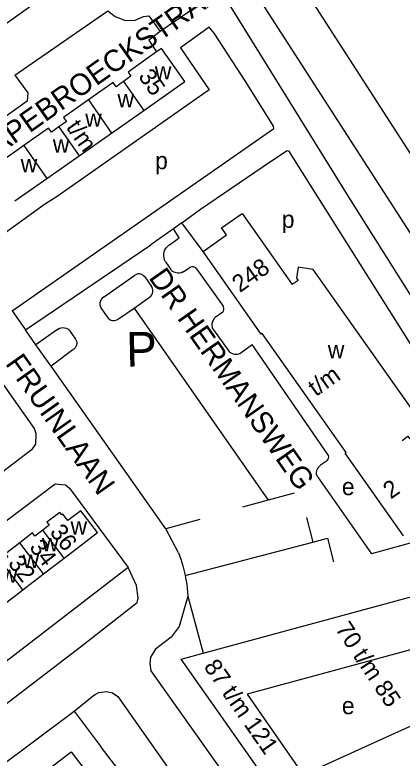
# Model space of a CAD drawing. Extents: x 158848 to 160613, y 385889 to 387762.
# Drawn here: x 160190.6 to 160280.6, y 386833.8 to 387006.5 of the extents above; entities that cross this region are included whole.
import ezdxf

# ---------------------------------------------------------------- set-up
doc = ezdxf.new("R2010")
doc.units = 0
for name, color, linetype in [('BLT_Basislijn', 7, 'Continuous'), ('BLT_Bebouwing', 7, 'Continuous'), ('BLT_Centroide', 7, 'Continuous'), ('BLT_Huisnummer', 7, 'Continuous'), ('BLT_Huisnummer_ tussenligend', 7, 'Continuous'), ('BLT_Huisnummer_reeks', 7, 'Continuous'), ('BLT_Onderverdeling_panden', 7, 'Continuous'), ('BLT_Straatnaam', 7, 'Continuous'), ('BLT_Tekst_parkeren', 7, 'Continuous'), ('BLT_Vlakafsluiter', 7, 'Continuous')]:
    doc.layers.add(name, color=color, linetype=linetype)

msp = doc.modelspace()

# ---------------------------------------------------------------- linework, layer by layer
at = {"layer": 'BLT_Basislijn'}
for p, q in [((160206.02, 387092.88), (160319.76, 386916.3)), ((160197.58, 387087.5), (160293.61, 386938.43)), ((160193.36, 387084.84), (160268.41, 386963.66)), ((160268.41, 386963.66), (160303.95, 386907.35)), ((160229.4, 386958.18), (160227.44, 386956.8)), ((160234.3, 386951.52), (160229.4, 386958.18)), ((160227.44, 386956.8), (160222.17, 386953.09)), ((160193.04, 386933.28), (160222.17, 386953.09)), ((160225.59, 386949.13), (160226.81, 386947.32)), ((160229.67, 386946.77), (160231.22, 386947.8)), ((160232.81, 386947.47), (160238.96, 386938.82)), ((160211.15, 386940.9), (160218.47, 386946.02)), ((160220.74, 386945.62), (160222.32, 386943.39)), ((160218.26, 386938.37), (160221.87, 386940.89)), ((160189.9, 386937.72), (160193.04, 386933.28)), ((160210.67, 386938.2), (160212.01, 386936.3)), ((160214.65, 386935.84), (160218.26, 386938.37)), ((160218.26, 386938.37), (160249.46, 386893.71)), ((160238.92, 386937.45), (160237.14, 386936.18)), ((160195.47, 386929.86), (160193.04, 386933.28)), ((160236.71, 386933.29), (160240.11, 386928.57)), ((160200.24, 386933.24), (160195.47, 386929.86)), ((160203.42, 386932.92), (160204.66, 386931.17)), ((160197.4, 386927.14), (160195.47, 386929.86)), ((160242.89, 386927.83), (160245.76, 386929.91)), ((160263.29, 386904.37), (160245.76, 386929.91)), ((160204, 386928.66), (160199.01, 386924.88)), ((160199.01, 386924.88), (160197.4, 386927.14)), ((160225.67, 386887.08), (160199.01, 386924.88)), ((160263, 386902.8), (160261.63, 386901.83)), ((160260.99, 386899.04), (160273.44, 386881.29)), ((160255.47, 386895.35), (160249.46, 386893.71)), ((160249.46, 386893.71), (160243.44, 386892.07)), ((160233.59, 386889.23), (160225.67, 386887.08)), ((160258.34, 386889.71), (160259.84, 386883.98)), ((160289.08, 386885.54), (160273.44, 386881.29)), ((160216.92, 386878.09), (160122.43, 386805.41)), ((160230.52, 386874.22), (160230.77, 386871.42)), ((160230.77, 386871.42), (160234.37, 386858.16)), ((160179.24, 386825.93), (160204.31, 386844.68)), ((160204.31, 386844.68), (160210.62, 386836.33)), ((160214.52, 386831.26), (160210.62, 386836.33))]:
    msp.add_line(p, q, dxfattribs=at)
for points in [[(160158.04, 386982.81), (160211.55, 387021), (160211.71, 387021.8), (160204.34, 387032.22), (160204.34, 387032.61), (160204.86, 387033.39), (160212.92, 387039.14), (160213.67, 387038.98), (160216.8, 387034.43), (160232.71, 387008.66), (160232.39, 387008.12), (160224.35, 387002.62)], [(160190.57, 386992.51), (160212.19, 387007.43), (160213.84, 387006.12), (160216.26, 387005.18), (160218.55, 387005.28), (160220.45, 387006.12), (160221.67, 387006.3), (160224.35, 387002.62)], [(160189.9, 386937.72), (160250.79, 386980.09), (160250.68, 386980.68), (160244.27, 386990.95), (160236.91, 387002.29), (160235.73, 387003.62), (160229.03, 386998.86), (160235.72, 386989.11), (160200.42, 386964.32), (160197.44, 386962.48), (160180.86, 386950.55)], [(160224.35, 387002.62), (160221.73, 387000.64), (160223.52, 386997.9)], [(160190.57, 386992.51), (160193.57, 386988.39), (160193.42, 386986.48), (160168.17, 386968.5)], [(160229.4, 386958.18), (160233.73, 386961.36), (160249.99, 386972.42), (160253.87, 386974.98), (160254.18, 386974.92), (160300.98, 386900.72)], [(160226.48, 386953.1), (160228.74, 386954.69), (160227.44, 386956.8)], [(160225.59, 386949.13), (160225.38, 386949.57), (160225.24, 386950.03), (160225.17, 386950.51), (160225.19, 386951), (160225.29, 386951.47), (160225.46, 386951.93), (160225.7, 386952.34), (160226.01, 386952.72), (160226.38, 386953.03), (160226.48, 386953.1)], [(160174.61, 386890.43), (160194.69, 386905.67), (160195.42, 386906.78), (160195.55, 386909.16), (160195.1, 386910.36), (160165.71, 386952.03)], [(160229.67, 386946.77), (160229.28, 386946.6), (160228.86, 386946.51), (160228.44, 386946.49), (160228.02, 386946.56), (160227.61, 386946.7), (160227.24, 386946.91), (160226.92, 386947.19), (160226.81, 386947.32)], [(160232.81, 386947.47), (160232.59, 386947.69), (160232.31, 386947.85), (160232, 386947.94), (160231.68, 386947.95), (160231.38, 386947.87), (160231.22, 386947.8)], [(160220.74, 386945.62), (160220.5, 386945.89), (160220.21, 386946.11), (160219.88, 386946.25), (160219.52, 386946.31), (160219.16, 386946.3), (160218.81, 386946.21), (160218.47, 386946.02)], [(160221.87, 386940.89), (160222.15, 386941.14), (160222.38, 386941.45), (160222.53, 386941.8), (160222.61, 386942.17), (160222.62, 386942.55), (160222.54, 386942.93), (160222.38, 386943.28), (160222.32, 386943.39)], [(160211.15, 386940.9), (160210.85, 386940.65), (160210.61, 386940.34), (160210.43, 386939.99), (160210.34, 386939.61), (160210.32, 386939.22), (160210.38, 386938.83), (160210.51, 386938.46), (160210.67, 386938.2)], [(160238.92, 386937.45), (160239.07, 386937.72), (160239.14, 386938.03), (160239.14, 386938.34), (160239.05, 386938.64), (160238.96, 386938.82)], [(160212.01, 386936.3), (160212.25, 386936.01), (160212.55, 386935.77), (160212.9, 386935.6), (160213.27, 386935.5), (160213.65, 386935.48), (160214.03, 386935.55), (160214.39, 386935.68), (160214.65, 386935.84)], [(160237.14, 386936.18), (160236.85, 386935.88), (160236.62, 386935.52), (160236.46, 386935.13), (160236.38, 386934.71), (160236.37, 386934.29), (160236.45, 386933.87), (160236.61, 386933.47), (160236.71, 386933.29)], [(160200.24, 386933.24), (160200.55, 386933.5), (160200.91, 386933.69), (160201.29, 386933.81), (160201.69, 386933.85), (160202.1, 386933.81), (160202.48, 386933.7), (160202.84, 386933.51), (160203.15, 386933.25), (160203.42, 386932.92)], [(160204.66, 386931.17), (160204.84, 386930.84), (160204.94, 386930.49), (160204.96, 386930.12), (160204.9, 386929.75), (160204.77, 386929.41), (160204.57, 386929.1), (160204.3, 386928.84), (160204, 386928.66)], [(160240.11, 386928.57), (160240.4, 386928.25), (160240.74, 386927.99), (160241.12, 386927.79), (160241.53, 386927.67), (160241.96, 386927.63), (160242.38, 386927.67), (160242.8, 386927.79), (160242.89, 386927.83)], [(160263, 386902.8), (160263.22, 386902.99), (160263.39, 386903.23), (160263.49, 386903.5), (160263.51, 386903.8), (160263.45, 386904.08), (160263.29, 386904.37)], [(160260.99, 386899.04), (160260.81, 386899.4), (160260.71, 386899.79), (160260.69, 386900.19), (160260.74, 386900.59), (160260.88, 386900.97), (160261.08, 386901.32), (160261.35, 386901.62), (160261.63, 386901.83)], [(160106.47, 386826.4), (160158.81, 386866.51), (160199.94, 386897.49), (160202.37, 386897.3), (160203.26, 386896.55), (160216.92, 386878.09)], [(160230.15, 386876.21), (160259.84, 386883.98)], [(160259.84, 386883.98), (160263.21, 386884.87), (160264.64, 386879.41)], [(160228.61, 386881.46), (160229.12, 386880.05), (160229.6, 386878.5), (160230.01, 386876.92), (160230.15, 386876.21)], [(160127.16, 386799.44), (160205.85, 386859.66), (160218.96, 386869.98), (160219.19, 386870.99), (160218.84, 386873.92), (160216.92, 386878.09)], [(160230.15, 386876.21), (160230.33, 386875.33), (160230.52, 386874.22)], [(160230.77, 386871.42), (160228.76, 386864.39), (160226.93, 386861.86), (160223.27, 386859.11), (160222.07, 386857.27), (160221.91, 386855.79), (160222.17, 386854.05)], [(160222.17, 386854.05), (160237.27, 386832.78), (160266.19, 386791.63)], [(160209.22, 386848.6), (160210.11, 386849.02), (160211.97, 386849.29), (160213.28, 386848.98), (160214.47, 386848.13), (160262.15, 386780.3)], [(160204.31, 386844.68), (160208.81, 386848.37), (160209.22, 386848.6)]]:
    msp.add_lwpolyline(points, dxfattribs=at)
at = {"layer": 'BLT_Bebouwing'}
for p, q in [((160213.02, 386979.05), (160220.52, 386984.32)), ((160205.49, 386973.78), (160213.02, 386979.05)), ((160197.98, 386968.52), (160205.49, 386973.78)), ((160190.52, 386963.29), (160197.98, 386968.52)), ((160197.23, 386876.58), (160202.01, 386880.24)), ((160192.44, 386872.91), (160197.23, 386876.58)), ((160187.65, 386869.25), (160192.44, 386872.91))]:
    msp.add_line(p, q, dxfattribs=at)
for points in [[(160223.52, 386997.9), (160216.86, 386993.23), (160217.55, 386992.25), (160215.81, 386991.04)], [(160220.52, 386984.32), (160230.07, 386991.01), (160224.67, 386998.7), (160223.52, 386997.9)], [(160215.81, 386991.04), (160214.08, 386989.82), (160213.42, 386990.77), (160207.64, 386986.73)], [(160207.64, 386986.73), (160201.86, 386982.68), (160202.55, 386981.7), (160200.79, 386980.47)], [(160200.79, 386980.47), (160199.04, 386979.25), (160198.39, 386980.18), (160192.64, 386976.15)], [(160192.64, 386976.15), (160186.89, 386972.12), (160187.55, 386971.17), (160185.83, 386969.97)], [(160234.3, 386951.52), (160239.78, 386955.39), (160238.61, 386957.04), (160243.37, 386960.39), (160255.04, 386943.86)], [(160280.89, 386885.46), (160267.35, 386904.64), (160267.6, 386904.82), (160248.07, 386932.49), (160247.84, 386932.33), (160234.3, 386951.52)], [(160280.59, 386907.61), (160281.92, 386908.59), (160282.29, 386908.08), (160284.89, 386907.58), (160285.51, 386911.06), (160259.92, 386947.3), (160256.44, 386947.86), (160256, 386945.34), (160256.4, 386944.77), (160255.04, 386943.86)], [(160202.01, 386880.24), (160209.77, 386886.18), (160205.89, 386891.24), (160202.91, 386888.97), (160201.72, 386890.51), (160201.45, 386890.3), (160201, 386890.89), (160198.01, 386888.6), (160198.54, 386887.91), (160197.03, 386886.75)], [(160197.03, 386886.75), (160195.24, 386885.38), (160194.69, 386886.1), (160191.69, 386883.81)], [(160191.69, 386883.81), (160188.37, 386881.26), (160188.91, 386880.55), (160187.45, 386879.43)], [(160234.37, 386858.16), (160300.33, 386876.09), (160310.03, 386863.78)], [(160238.05, 386844.21), (160229.2, 386856.75), (160234.37, 386858.16)], [(160309.97, 386840.55), (160298.85, 386835.59), (160301.29, 386833.31), (160286.63, 386826.7), (160285.77, 386827.9), (160258.27, 386815.6), (160257.37, 386816.84), (160238.05, 386844.21)], [(160200.31, 386820.47), (160194.4, 386828.2), (160203.62, 386835.25), (160209.53, 386827.53)]]:
    msp.add_lwpolyline(points, dxfattribs=at)
msp.add_lwpolyline([(160244.56, 386848.67), (160257.55, 386829.86), (160300.86, 386849.59), (160291.65, 386861.46)], close=True, dxfattribs=at)
at = {"layer": 'BLT_Onderverdeling_panden'}
for p, q in [((160215.81, 386991.04), (160220.52, 386984.32)), ((160207.64, 386986.73), (160213.02, 386979.05)), ((160200.79, 386980.47), (160205.49, 386973.78)), ((160192.64, 386976.15), (160197.98, 386968.52)), ((160202.01, 386880.24), (160197.03, 386886.75)), ((160197.23, 386876.58), (160191.69, 386883.81)), ((160192.44, 386872.91), (160187.45, 386879.43))]:
    msp.add_line(p, q, dxfattribs=at)
at = {"layer": 'BLT_Vlakafsluiter'}
msp.add_line((160228.61, 386881.46), (160225.67, 386887.08), dxfattribs=at)

# ---------------------------------------------------------------- texts
at = {"layer": 'BLT_Centroide'}
for s, p in [('w', (160223.1, 386991.5)), ('w', (160214.41, 386985.03)), ('w', (160206.91, 386980.5)), ('w', (160199.39, 386974.5)), ('w', (160191.91, 386969.94)), ('p', (160223.15, 386970.65)), ('p', (160252.6, 386957.01)), ('w', (160263.3, 386926.72)), ('e', (160266.57, 386894.89)), ('w', (160203.5, 386885.75)), ('w', (160196.86, 386881.84)), ('w', (160192.34, 386878)), ('w', (160187.3, 386874.52)), ('e', (160266.57, 386843.98))]:
    msp.add_text(s, height=4, dxfattribs=at).set_placement(p)
at = {"layer": 'BLT_Huisnummer'}
msp.add_text('36', height=4, rotation=307.43, dxfattribs=at).set_placement((160198.52, 386886.27))
at = {"layer": 'BLT_Huisnummer_ tussenligend'}
for s, p in [('34', (160193.77, 386882.72)), ('32', (160188.82, 386879.02))]:
    msp.add_text(s, height=4, rotation=307.43, dxfattribs=at).set_placement(p)
at = {"layer": 'BLT_Huisnummer_reeks'}
for s, rotation, p in [('35', 305.0246, (160219.12, 386992.22)), ('t/m', 305.0293, (160202.33, 386980.37)), ('248', 35.2219, (160242.85, 386941.83)), ('t/m', 35.2219, (160260.52, 386917.7)), ('2', 35.2313, (160277.96, 386893.85)), ('70 t/m 85', 303.5058, (160264.91, 386863.82)), ('87 t/m 121', 304.8692, (160234.32, 386855.02))]:
    msp.add_text(s, height=4, rotation=rotation, dxfattribs=at).set_placement(p)
at = {"layer": 'BLT_Straatnaam'}
for s, rotation, p in [('COLENBRANDERSTRAAT', 35.1644, (160151.96, 386997.97)), ('VAN PAPEBROECKSTRAAT', 35.2084, (160170.29, 386962.22)), ('DR HERMANSWEG', 305.02, (160221.52, 386945.44)), ('FRUINLAAN', 305.2086, (160188.21, 386925.46))]:
    msp.add_text(s, height=5, rotation=rotation, dxfattribs=at).set_placement(p)
at = {"layer": 'BLT_Tekst_parkeren'}
msp.add_text('P', height=8, rotation=1.2719, dxfattribs=at).set_placement((160216.52, 386924.76))

doc.saveas('drawing.dxf')
